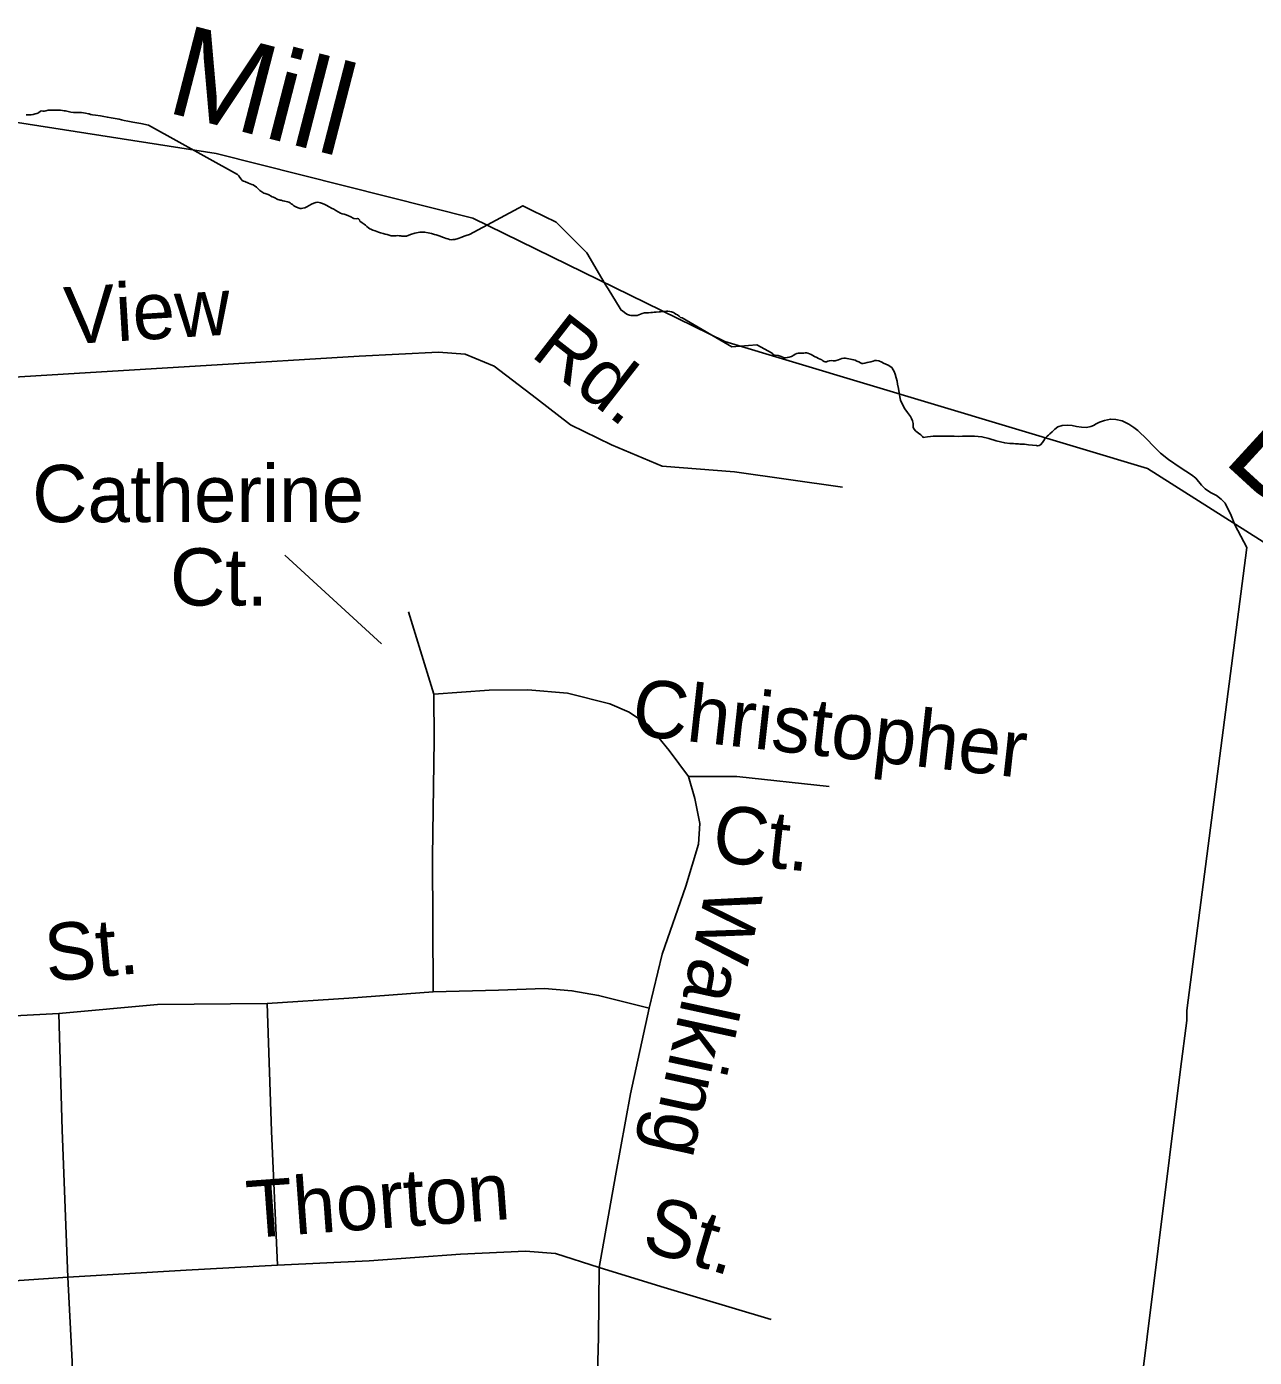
# Model space of a CAD drawing. Extents: x 2093524 to 2270757, y 289120 to 570408.
# Drawn here: x 2205574 to 2207611, y 460932 to 463140 of the extents above; entities that cross this region are included whole.
import ezdxf

# ---------------------------------------------------------------- set-up
doc = ezdxf.new("R2010")
doc.units = 0
for name, color, linetype in [('Exist Boundary Political City Limit New', 7, 'Continuous'), ('Exist Hydrographic Creek Single Shore', 7, 'Continuous'), ('Exist Hydrographic Creek Single Shore Label', 7, 'Continuous'), ('Exist Road Non-System Type 51', 7, 'Continuous'), ('Exist Road Non-System Type 51 Label', 7, 'Continuous'), ('Map Preparation Boundary City Limit Buffer Line', 7, 'Continuous')]:
    doc.layers.add(name, color=color, linetype=linetype)

msp = doc.modelspace()

# ---------------------------------------------------------------- linework, layer by layer
at = {"layer": 'Exist Boundary Political City Limit New'}
for points in [[(2206030, 462838.6), (2206027.8, 462838.7), (2206024.5, 462839.7), (2206021, 462841.3), (2206018.8, 462842.5), (2206017, 462843.7), (2206015.2, 462845), (2206013.2, 462846.5), (2206011.2, 462848), (2206009.2, 462849), (2206007.2, 462849.6), (2206005, 462850.1), (2206002.5, 462850.6), (2205999, 462851.4), (2205996.2, 462852.1), (2205994.8, 462852.4), (2205993.2, 462852.8), (2205991, 462853.4), (2205988.8, 462854.4), (2205986.8, 462855.6), (2205983.8, 462857.2), (2205981.8, 462858.1), (2205979, 462859.6), (2205977, 462860.6), (2205975, 462861.5), (2205971.8, 462862.7), (2205969.8, 462863.2), (2205967.8, 462864), (2205964.2, 462866), (2205961.2, 462868.3), (2205958.5, 462871.1), (2205955.5, 462873.9), (2205953.2, 462875.5), (2205952.2, 462876.3), (2205949.8, 462877.7), (2205947.8, 462878.5), (2205945.2, 462879.6), (2205942.5, 462880.8), (2205940.2, 462881.6), (2205938.2, 462882.3), (2205936.2, 462883.1), (2205934, 462884.1), (2205931.8, 462885.2), (2205930, 462887.3), (2205928, 462889.9), (2205926, 462892.6), (2205924, 462895.2), (2205776.2, 462976.9), (2205763.5, 462979.8), (2205757, 462980.9), (2205750.5, 462981.9), (2205742, 462983.5), (2205736.2, 462984.7), (2205731.8, 462985.7), (2205727.5, 462986.6), (2205721.2, 462987.8), (2205714.5, 462989), (2205708.2, 462990.1), (2205702.5, 462991.1), (2205696.5, 462992.2), (2205688.2, 462993.5), (2205683.2, 462994.2), (2205681.2, 462994.6), (2205680, 462994.8), (2205677.8, 462995.4), (2205676.8, 462995.7), (2205671.8, 462996.8), (2205665.2, 462997.6), (2205663.2, 462997.6), (2205661, 462997.6), (2205657.5, 462997.6), (2205654.5, 462997.6), (2205651.8, 462997.9), (2205647.5, 462998.6), (2205643, 462999.6), (2205638.8, 463000.5), (2205636.2, 463000.9), (2205633.5, 463001.3), (2205630.2, 463001.7), (2205624.8, 463001.9), (2205620, 463001.8), (2205615, 463001.7), (2205612.5, 463001.6), (2205610, 463001.5), (2205606, 463000.7), (2205604, 463000.2), (2205601.5, 463000), (2205599.2, 463000.4), (2205597, 462999.9), (2205593.8, 462997.4), (2205591.2, 462996.1), (2205588.5, 462995.4), (2205585, 462994.8), (2205581.5, 462994.1), (2205578.5, 462994), (2205575.2, 462994.1), (2205573.2, 462994.1)], [(2206579, 462660.9), (2206576.8, 462661), (2206574.5, 462661.3), (2206571, 462662.5), (2206568.2, 462664.3), (2206566.2, 462665.7), (2206562.5, 462668.4), (2206560.5, 462669.9), (2206559, 462672.3), (2206539, 462705.3), (2206537, 462708.5), (2206534.2, 462712.9), (2206528.5, 462722.6), (2206503.5, 462764.8), (2206452.5, 462815.6), (2206412, 462836), (2206397.5, 462843.2), (2206309, 462795.3), (2206303.5, 462793.6), (2206300, 462792.5), (2206296.2, 462791.1), (2206290, 462788.8), (2206284.8, 462787.2), (2206281.5, 462786.9), (2206279.2, 462786.7), (2206276, 462787.1), (2206273, 462787.9), (2206270, 462788.8), (2206267.2, 462789.9), (2206264.2, 462791.1), (2206260.5, 462792.5), (2206256.8, 462793.8), (2206253.5, 462794.7), (2206250.8, 462795.5), (2206245.8, 462796.9), (2206240.2, 462798.3), (2206234.5, 462799.3), (2206231.8, 462799.5), (2206229.2, 462799.3), (2206226.5, 462799.1), (2206218.2, 462797.7), (2206211, 462795.5), (2206204.2, 462792.8), (2206201.5, 462792.7), (2206199, 462792.6), (2206196.8, 462792.7), (2206194.8, 462793), (2206192.5, 462793.3), (2206189.8, 462793.5), (2206187, 462793.4), (2206184.8, 462793.2), (2206182.5, 462793), (2206179, 462793.3), (2206175.5, 462794.2), (2206172.2, 462795.1), (2206169, 462796), (2206165.5, 462796.9), (2206161.2, 462798.2), (2206157.8, 462799.5), (2206155, 462800.6), (2206152.2, 462801.6), (2206148.8, 462802.7), (2206145.5, 462804), (2206143.5, 462805), (2206141.2, 462806.3), (2206138.8, 462808.5), (2206136.5, 462810.6), (2206134.2, 462812.4), (2206131, 462815), (2206127.2, 462817.6), (2206126.5, 462819.5), (2206125.8, 462820.4), (2206125, 462821.2), (2206123, 462821.8), (2206121, 462821.5), (2206117, 462821.7), (2206111.2, 462825.2), (2206108.2, 462826.5), (2206104.5, 462827.8), (2206100.8, 462829), (2206097.8, 462829.8), (2206094.8, 462830.8), (2206091, 462832.8), (2206087, 462835.1), (2206083.8, 462837.2), (2206080.2, 462839.1), (2206076.2, 462841.1), (2206071.2, 462843.8), (2206069, 462845.2), (2206065.2, 462847), (2206061.5, 462848.1), (2206057.5, 462848.8), (2206054, 462848.5), (2206050.8, 462847.3), (2206047, 462845.7), (2206042.8, 462843.5), (2206039, 462841.4), (2206035.8, 462839.8), (2206032.2, 462838.8), (2206030, 462838.6)], [(2207012, 462570.8), (2207009.8, 462574.4), (2207003.5, 462578.4), (2206999.5, 462580.1), (2206995.8, 462582), (2206992.8, 462583.6), (2206987.8, 462585.7), (2206984, 462586.5), (2206981.2, 462586.2), (2206978.5, 462585.2), (2206975, 462584.1), (2206971.5, 462583.4), (2206968.8, 462582.9), (2206964.8, 462581.7), (2206962, 462581), (2206959.8, 462581.4), (2206957.5, 462582.6), (2206955, 462583.9), (2206951.5, 462585.4), (2206948.8, 462586.7), (2206946, 462587.5), (2206943.5, 462588.1), (2206940.8, 462588.5), (2206938, 462589), (2206935.2, 462589.6), (2206932.8, 462590), (2206929.8, 462590), (2206926.5, 462589.5), (2206923.8, 462588.3), (2206921, 462587.1), (2206917.5, 462586.1), (2206915.5, 462585.8), (2206912.5, 462585.9), (2206909.8, 462586.1), (2206906, 462585.8), (2206903.2, 462585), (2206901.2, 462584.2), (2206899.2, 462583.9), (2206897.2, 462584.6), (2206895.2, 462585.8), (2206893.2, 462587.1), (2206890.8, 462588.5), (2206888.2, 462589.6), (2206885, 462591), (2206881.5, 462592.8), (2206878.5, 462594.5), (2206875.5, 462596.1), (2206873, 462597.5), (2206870.5, 462598.6), (2206868.2, 462599.1), (2206866, 462599), (2206863.5, 462598.6), (2206860.5, 462598.3), (2206857.2, 462598.4), (2206854.2, 462598.5), (2206851.8, 462598), (2206849.2, 462596.7), (2206846.8, 462595), (2206843, 462593), (2206839.5, 462591.9), (2206836.2, 462591), (2206833.2, 462590.6), (2206830.5, 462590.9), (2206828.5, 462591.8), (2206826.2, 462592.8), (2206822.8, 462594.1), (2206820.8, 462594.3), (2206816.2, 462595), (2206813.5, 462595.2), (2206810.8, 462598.5), (2206785.8, 462612), (2206744, 462608.8), (2206661.5, 462656.8), (2206658.8, 462657.7), (2206656.8, 462659.7), (2206654, 462661.8), (2206651.5, 462663.4), (2206649.2, 462664.7), (2206647.2, 462665.8), (2206644.2, 462666.9), (2206641.2, 462667.7), (2206638.2, 462668.1), (2206635.5, 462668.1), (2206632.5, 462667.7), (2206628.8, 462667.3), (2206625.8, 462667.1), (2206623.5, 462666.8), (2206618.5, 462666.4), (2206615.5, 462666.2), (2206612.8, 462666), (2206609.5, 462665.8), (2206605.8, 462665.6), (2206601.2, 462665.2), (2206599, 462665.1), (2206595.2, 462664.2), (2206592.5, 462663.1), (2206589.8, 462661.8), (2206587.2, 462661), (2206584, 462660.9), (2206579, 462660.9)], [(2207016.8, 462557.2), (2207015.2, 462563.5), (2207013.2, 462568), (2207012, 462570.8)], [(2207359.5, 460374.9), (2207488.5, 461410.1), (2207498.8, 461491), (2207499.2, 461507.2), (2207598.8, 462275.9), (2207578.5, 462313.2), (2207572.8, 462329.1), (2207562.5, 462349.3), (2207556, 462355.9), (2207548.2, 462362), (2207538.5, 462367.3), (2207529.2, 462373.3), (2207523.5, 462379.1), (2207513.8, 462390.8), (2207507, 462396.5), (2207488.2, 462408.8), (2207468.5, 462422), (2207455.5, 462432.4), (2207443, 462444.7), (2207433, 462455.2), (2207418, 462470), (2207411.2, 462475.2), (2207402.8, 462480.8), (2207391.5, 462486.1), (2207381.5, 462488.3), (2207372.2, 462489), (2207362.5, 462486.8), (2207354, 462483.8), (2207348.5, 462481.1), (2207344, 462478.5), (2207340, 462476.5), (2207332.5, 462475.1), (2207324, 462475.4), (2207316, 462476.6), (2207308.8, 462478.1), (2207301.2, 462478.8), (2207292.2, 462478.2), (2207285.2, 462475.9), (2207280.2, 462472.1), (2207275.8, 462467.7), (2207271.5, 462464.3), (2207269.5, 462462.5), (2207267.5, 462460.8), (2207265.5, 462459.2), (2207264, 462457.1), (2207262, 462453.6), (2207259.8, 462450), (2207256, 462446.3), (2207253.8, 462445.1), (2207251.5, 462444.8), (2207249.5, 462444.9), (2207243, 462445.7), (2207236.2, 462446.5), (2207229.5, 462447.2), (2207224.5, 462447.6), (2207222, 462447.6), (2207219.5, 462447.7), (2207214.5, 462447.8), (2207211.2, 462448.2), (2207209.2, 462448.2), (2207205.5, 462448.6), (2207197, 462449.5), (2207182.5, 462452.8), (2207170.5, 462456.7), (2207159, 462459.6), (2207147, 462460.6), (2207134.5, 462460.5), (2207126.8, 462460.4), (2207120.8, 462460.2), (2207113, 462460.6), (2207103, 462460.9), (2207089.5, 462460.9), (2207078, 462460.4), (2207074, 462460.1), (2207069, 462459.4), (2207061.8, 462458.3), (2207060.2, 462460.2), (2207057.5, 462463.1), (2207053.8, 462465.8), (2207049.5, 462469), (2207046.2, 462473), (2207045.2, 462475.8), (2207044.8, 462481.7), (2207043.8, 462486), (2207042.2, 462490.1), (2207040.5, 462493.3), (2207035.5, 462500), (2207031.2, 462506.2), (2207026.8, 462514.2), (2207024.2, 462520.3), (2207023, 462526.2), (2207022, 462532.3), (2207020.8, 462539.6), (2207019.2, 462546.7), (2207018.2, 462552), (2207016.8, 462557.2)]]:
    msp.add_lwpolyline(points, dxfattribs=at)
at = {"layer": 'Exist Hydrographic Creek Single Shore'}
msp.add_lwpolyline([(2208315.4, 461303.4), (2208246.5, 461721.3), (2207642.4, 462274.5), (2207433.5, 462406.7), (2206732.4, 462617.5), (2206314.3, 462822.7), (2205888.4, 462929.6), (2205480.3, 462993.6), (2204639.4, 462954.6), (2204364.2, 462901.1), (2203691.3, 462678.4)], dxfattribs=at)
at = {"layer": 'Exist Road Non-System Type 51'}
msp.add_line((2206249.6, 462032.5), (2206207.6, 462168.8), dxfattribs=at)
for points in [[(2205418.2, 462558.5), (2205498.1, 462555), (2205680.1, 462566.1), (2205871.9, 462577.7), (2206125.7, 462593.2), (2206257.7, 462600.1), (2206301.6, 462596.6), (2206349.7, 462576.9), (2206420.2, 462523.4), (2206476.4, 462479.6), (2206544.6, 462446.1), (2206628.8, 462411), (2206748.7, 462401.7), (2206927.8, 462375.8)], [(2206249.6, 462032.5), (2206250.1, 461956.4), (2206247.5, 461762.6), (2206248.9, 461538.5)], [(2206672.3, 461895.5), (2206640.1, 461939.1), (2206605.8, 461980.8), (2206573.8, 462002.7), (2206541.6, 462016.5), (2206471.4, 462034), (2206405.6, 462039.5), (2206341.6, 462039.2), (2206249.6, 462032.5)], [(2206606.9, 461511), (2206628.4, 461601.1), (2206667.7, 461713.5), (2206689.1, 461783.6), (2206690.8, 461817.7), (2206682.8, 461859.5), (2206672.3, 461895.5)], [(2206672.3, 461895.5), (2206752.4, 461895.8), (2206905.7, 461878.9)], [(2205973.4, 461518.8), (2206109, 461527.6), (2206248.9, 461538.5)], [(2206248.9, 461538.5), (2206356.9, 461541.3), (2206433.1, 461543.7), (2206478.9, 461540.2), (2206523, 461532.4), (2206606.9, 461511)], [(2205627.6, 461502.4), (2205791.3, 461517.5), (2205973.4, 461518.8)], [(2205973.4, 461518.8), (2205980.6, 461306.8), (2205990.3, 461084.8)], [(2205627.6, 461502.4), (2205459.5, 461493.3), (2205367.7, 461492.5), (2205289.7, 461496.1)], [(2205642.5, 461064.6), (2205632.9, 461308.5), (2205627.6, 461502.4)], [(2206524.2, 461080.7), (2206551.2, 461232.7), (2206576.2, 461369), (2206606.9, 461511)], [(2205990.3, 461084.8), (2206142.3, 461092), (2206294, 461103), (2206402, 461107.8), (2206451.8, 461104.1), (2206524.2, 461080.7)], [(2205990.3, 461084.8), (2205838.6, 461076.1), (2205642.5, 461064.6)], [(2206524.2, 461080.7), (2206522.8, 460964.6), (2206516.5, 460728.9), (2206504.6, 460428.7), (2206510, 460226.9)], [(2206524.2, 461080.7), (2206626.2, 461049.5), (2206809.6, 460994.4)], [(2205642.5, 461064.6), (2205504.6, 461055.5), (2205318.9, 461040.2)], [(2205668, 460551.1), (2205656.8, 460730.7), (2205649.5, 460924.7), (2205642.5, 461064.6)]]:
    msp.add_lwpolyline(points, dxfattribs=at)
at = {"layer": 'Exist Road Non-System Type 51 Label'}
msp.add_lwpolyline([(2206002.6, 462263.1), (2206162.9, 462115.8)], dxfattribs=at)
at = {"layer": 'Map Preparation Boundary City Limit Buffer Line'}
for points in [[(2206030, 462838.6), (2206027.8, 462838.7), (2206024.5, 462839.7), (2206021, 462841.3), (2206018.8, 462842.5), (2206017, 462843.7), (2206015.2, 462845), (2206013.2, 462846.5), (2206011.2, 462848), (2206009.2, 462849), (2206007.2, 462849.6), (2206005, 462850.1), (2206002.5, 462850.6), (2205999, 462851.4), (2205996.2, 462852.1), (2205994.8, 462852.4), (2205993.2, 462852.8), (2205991, 462853.4), (2205988.8, 462854.4), (2205986.8, 462855.6), (2205983.8, 462857.2), (2205981.8, 462858.1), (2205979, 462859.6), (2205977, 462860.6), (2205975, 462861.5), (2205971.8, 462862.7), (2205969.8, 462863.2), (2205967.8, 462864), (2205964.2, 462866), (2205961.2, 462868.3), (2205958.5, 462871.1), (2205955.5, 462873.9), (2205953.2, 462875.5), (2205952.2, 462876.3), (2205949.8, 462877.7), (2205947.8, 462878.5), (2205945.2, 462879.6), (2205942.5, 462880.8), (2205940.2, 462881.6), (2205938.2, 462882.3), (2205936.2, 462883.1), (2205934, 462884.1), (2205931.8, 462885.2), (2205930, 462887.3), (2205928, 462889.9), (2205926, 462892.6), (2205924, 462895.2), (2205776.2, 462976.9), (2205763.5, 462979.8), (2205757, 462980.9), (2205750.5, 462981.9), (2205742, 462983.5), (2205736.2, 462984.7), (2205731.8, 462985.7), (2205727.5, 462986.6), (2205721.2, 462987.8), (2205714.5, 462989), (2205708.2, 462990.1), (2205702.5, 462991.1), (2205696.5, 462992.2), (2205688.2, 462993.5), (2205683.2, 462994.2), (2205681.2, 462994.6), (2205680, 462994.8), (2205677.8, 462995.4), (2205676.8, 462995.7), (2205671.8, 462996.8), (2205665.2, 462997.6), (2205663.2, 462997.6), (2205661, 462997.6), (2205657.5, 462997.6), (2205654.5, 462997.6), (2205651.8, 462997.9), (2205647.5, 462998.6), (2205643, 462999.6), (2205638.8, 463000.5), (2205636.2, 463000.9), (2205633.5, 463001.3), (2205630.2, 463001.7), (2205624.8, 463001.9), (2205620, 463001.8), (2205615, 463001.7), (2205612.5, 463001.6), (2205610, 463001.5), (2205606, 463000.7), (2205604, 463000.2), (2205601.5, 463000), (2205599.2, 463000.4), (2205597, 462999.9), (2205593.8, 462997.4), (2205591.2, 462996.1), (2205588.5, 462995.4), (2205585, 462994.8), (2205581.5, 462994.1), (2205578.5, 462994), (2205575.2, 462994.1), (2205573.2, 462994.1)], [(2206579, 462660.9), (2206576.8, 462661), (2206574.5, 462661.3), (2206571, 462662.5), (2206568.2, 462664.3), (2206566.2, 462665.7), (2206562.5, 462668.4), (2206560.5, 462669.9), (2206559, 462672.3), (2206539, 462705.3), (2206537, 462708.5), (2206534.2, 462712.9), (2206528.5, 462722.6), (2206503.5, 462764.8), (2206452.5, 462815.6), (2206412, 462836), (2206397.5, 462843.2), (2206309, 462795.3), (2206303.5, 462793.6), (2206300, 462792.5), (2206296.2, 462791.1), (2206290, 462788.8), (2206284.8, 462787.2), (2206281.5, 462786.9), (2206279.2, 462786.7), (2206276, 462787.1), (2206273, 462787.9), (2206270, 462788.8), (2206267.2, 462789.9), (2206264.2, 462791.1), (2206260.5, 462792.5), (2206256.8, 462793.8), (2206253.5, 462794.7), (2206250.8, 462795.5), (2206245.8, 462796.9), (2206240.2, 462798.3), (2206234.5, 462799.3), (2206231.8, 462799.5), (2206229.2, 462799.3), (2206226.5, 462799.1), (2206218.2, 462797.7), (2206211, 462795.5), (2206204.2, 462792.8), (2206201.5, 462792.7), (2206199, 462792.6), (2206196.8, 462792.7), (2206194.8, 462793), (2206192.5, 462793.3), (2206189.8, 462793.5), (2206187, 462793.4), (2206184.8, 462793.2), (2206182.5, 462793), (2206179, 462793.3), (2206175.5, 462794.2), (2206172.2, 462795.1), (2206169, 462796), (2206165.5, 462796.9), (2206161.2, 462798.2), (2206157.8, 462799.5), (2206155, 462800.6), (2206152.2, 462801.6), (2206148.8, 462802.7), (2206145.5, 462804), (2206143.5, 462805), (2206141.2, 462806.3), (2206138.8, 462808.5), (2206136.5, 462810.6), (2206134.2, 462812.4), (2206131, 462815), (2206127.2, 462817.6), (2206126.5, 462819.5), (2206125.8, 462820.4), (2206125, 462821.2), (2206123, 462821.8), (2206121, 462821.5), (2206117, 462821.7), (2206111.2, 462825.2), (2206108.2, 462826.5), (2206104.5, 462827.8), (2206100.8, 462829), (2206097.8, 462829.8), (2206094.8, 462830.8), (2206091, 462832.8), (2206087, 462835.1), (2206083.8, 462837.2), (2206080.2, 462839.1), (2206076.2, 462841.1), (2206071.2, 462843.8), (2206069, 462845.2), (2206065.2, 462847), (2206061.5, 462848.1), (2206057.5, 462848.8), (2206054, 462848.5), (2206050.8, 462847.3), (2206047, 462845.7), (2206042.8, 462843.5), (2206039, 462841.4), (2206035.8, 462839.8), (2206032.2, 462838.8), (2206030, 462838.6)], [(2207012, 462570.8), (2207009.8, 462574.4), (2207003.5, 462578.4), (2206999.5, 462580.1), (2206995.8, 462582), (2206992.8, 462583.6), (2206987.8, 462585.7), (2206984, 462586.5), (2206981.2, 462586.2), (2206978.5, 462585.2), (2206975, 462584.1), (2206971.5, 462583.4), (2206968.8, 462582.9), (2206964.8, 462581.7), (2206962, 462581), (2206959.8, 462581.4), (2206957.5, 462582.6), (2206955, 462583.9), (2206951.5, 462585.4), (2206948.8, 462586.7), (2206946, 462587.5), (2206943.5, 462588.1), (2206940.8, 462588.5), (2206938, 462589), (2206935.2, 462589.6), (2206932.8, 462590), (2206929.8, 462590), (2206926.5, 462589.5), (2206923.8, 462588.3), (2206921, 462587.1), (2206917.5, 462586.1), (2206915.5, 462585.8), (2206912.5, 462585.9), (2206909.8, 462586.1), (2206906, 462585.8), (2206903.2, 462585), (2206901.2, 462584.2), (2206899.2, 462583.9), (2206897.2, 462584.6), (2206895.2, 462585.8), (2206893.2, 462587.1), (2206890.8, 462588.5), (2206888.2, 462589.6), (2206885, 462591), (2206881.5, 462592.8), (2206878.5, 462594.5), (2206875.5, 462596.1), (2206873, 462597.5), (2206870.5, 462598.6), (2206868.2, 462599.1), (2206866, 462599), (2206863.5, 462598.6), (2206860.5, 462598.3), (2206857.2, 462598.4), (2206854.2, 462598.5), (2206851.8, 462598), (2206849.2, 462596.7), (2206846.8, 462595), (2206843, 462593), (2206839.5, 462591.9), (2206836.2, 462591), (2206833.2, 462590.6), (2206830.5, 462590.9), (2206828.5, 462591.8), (2206826.2, 462592.8), (2206822.8, 462594.1), (2206820.8, 462594.3), (2206816.2, 462595), (2206813.5, 462595.2), (2206810.8, 462598.5), (2206785.8, 462612), (2206744, 462608.8), (2206661.5, 462656.8), (2206658.8, 462657.7), (2206656.8, 462659.7), (2206654, 462661.8), (2206651.5, 462663.4), (2206649.2, 462664.7), (2206647.2, 462665.8), (2206644.2, 462666.9), (2206641.2, 462667.7), (2206638.2, 462668.1), (2206635.5, 462668.1), (2206632.5, 462667.7), (2206628.8, 462667.3), (2206625.8, 462667.1), (2206623.5, 462666.8), (2206618.5, 462666.4), (2206615.5, 462666.2), (2206612.8, 462666), (2206609.5, 462665.8), (2206605.8, 462665.6), (2206601.2, 462665.2), (2206599, 462665.1), (2206595.2, 462664.2), (2206592.5, 462663.1), (2206589.8, 462661.8), (2206587.2, 462661), (2206584, 462660.9), (2206579, 462660.9)], [(2207016.8, 462557.2), (2207015.2, 462563.5), (2207013.2, 462568), (2207012, 462570.8)], [(2207359.5, 460374.9), (2207488.5, 461410.1), (2207498.8, 461491), (2207499.2, 461507.2), (2207598.8, 462275.9), (2207578.5, 462313.2), (2207572.8, 462329.1), (2207562.5, 462349.3), (2207556, 462355.9), (2207548.2, 462362), (2207538.5, 462367.3), (2207529.2, 462373.3), (2207523.5, 462379.1), (2207513.8, 462390.8), (2207507, 462396.5), (2207488.2, 462408.8), (2207468.5, 462422), (2207455.5, 462432.4), (2207443, 462444.7), (2207433, 462455.2), (2207418, 462470), (2207411.2, 462475.2), (2207402.8, 462480.8), (2207391.5, 462486.1), (2207381.5, 462488.3), (2207372.2, 462489), (2207362.5, 462486.8), (2207354, 462483.8), (2207348.5, 462481.1), (2207344, 462478.5), (2207340, 462476.5), (2207332.5, 462475.1), (2207324, 462475.4), (2207316, 462476.6), (2207308.8, 462478.1), (2207301.2, 462478.8), (2207292.2, 462478.2), (2207285.2, 462475.9), (2207280.2, 462472.1), (2207275.8, 462467.7), (2207271.5, 462464.3), (2207269.5, 462462.5), (2207267.5, 462460.8), (2207265.5, 462459.2), (2207264, 462457.1), (2207262, 462453.6), (2207259.8, 462450), (2207256, 462446.3), (2207253.8, 462445.1), (2207251.5, 462444.8), (2207249.5, 462444.9), (2207243, 462445.7), (2207236.2, 462446.5), (2207229.5, 462447.2), (2207224.5, 462447.6), (2207222, 462447.6), (2207219.5, 462447.7), (2207214.5, 462447.8), (2207211.2, 462448.2), (2207209.2, 462448.2), (2207205.5, 462448.6), (2207197, 462449.5), (2207182.5, 462452.8), (2207170.5, 462456.7), (2207159, 462459.6), (2207147, 462460.6), (2207134.5, 462460.5), (2207126.8, 462460.4), (2207120.8, 462460.2), (2207113, 462460.6), (2207103, 462460.9), (2207089.5, 462460.9), (2207078, 462460.4), (2207074, 462460.1), (2207069, 462459.4), (2207061.8, 462458.3), (2207060.2, 462460.2), (2207057.5, 462463.1), (2207053.8, 462465.8), (2207049.5, 462469), (2207046.2, 462473), (2207045.2, 462475.8), (2207044.8, 462481.7), (2207043.8, 462486), (2207042.2, 462490.1), (2207040.5, 462493.3), (2207035.5, 462500), (2207031.2, 462506.2), (2207026.8, 462514.2), (2207024.2, 462520.3), (2207023, 462526.2), (2207022, 462532.3), (2207020.8, 462539.6), (2207019.2, 462546.7), (2207018.2, 462552), (2207016.8, 462557.2)]]:
    msp.add_lwpolyline(points, dxfattribs=at)

# ---------------------------------------------------------------- texts
at = {"layer": 'Exist Hydrographic Creek Single Shore Label'}
for s, rotation, p in [('Mill', 345.5365, (2205802.6, 462999.3)), ('Branch', 317.516, (2207556.6, 462419.8))]:
    msp.add_text(s, height=150, rotation=rotation, dxfattribs=at).set_placement(p)
at = {"layer": 'Exist Road Non-System Type 51 Label'}
for s, rotation, p in [('View', 3.4547, (2205639.5, 462612.9)), ('Rd.', 322.0908, (2206408.2, 462595.1)), ('Christopher', 353.7257, (2206575.6, 461964.8)), ('Ct.', 353.7257, (2206709.1, 461755.5)), ('Walking', 257.7975, (2206702.8, 461716.9)), ('St.', 5.269, (2205608.4, 461555)), ('Thorton', 4.1706, (2205942, 461129.5)), ('St.', 343.3062, (2206591.5, 461111.3))]:
    msp.add_text(s, height=95, rotation=rotation, dxfattribs=at).set_placement(p)
for s, p in [('Catherine', (2205583.4, 462317.9)), ('Ct.', (2205812.1, 462179.5))]:
    msp.add_text(s, height=95, dxfattribs=at).set_placement(p)

doc.saveas('drawing.dxf')
